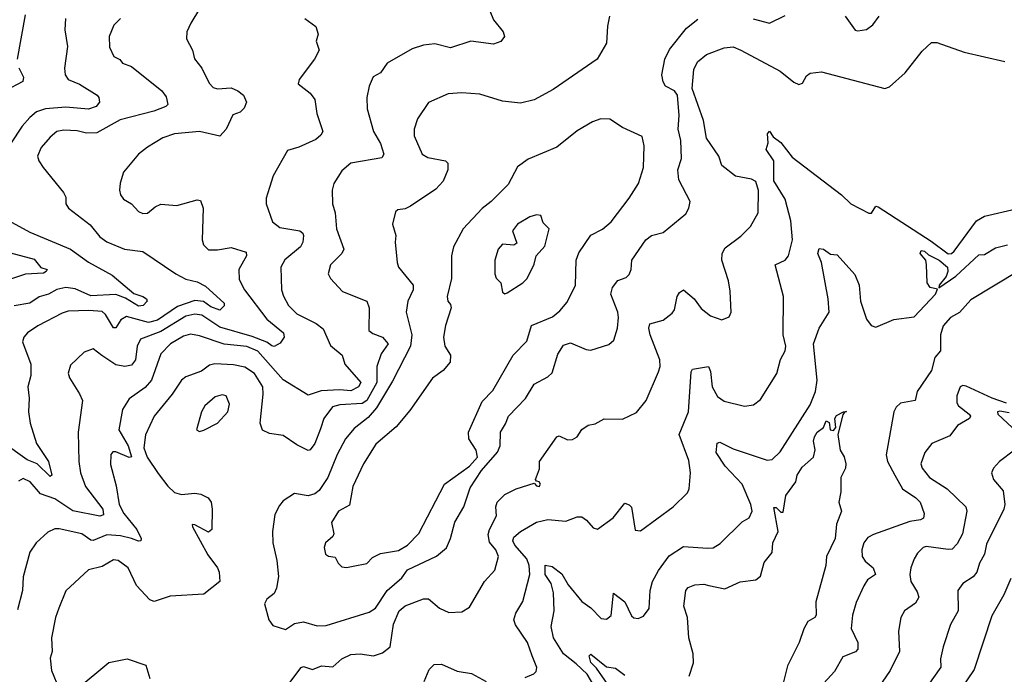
# Model space of a CAD drawing. Extents: x 1245432 to 1420865, y 606325 to 671314.
# Tile 282 of 382: x 1364470 to 1368823, y 654134 to 657029. Entities that reach past the tile are written whole.
import ezdxf

# ---------------------------------------------------------------- set-up
doc = ezdxf.new("R2010")
doc.units = 0

msp = doc.modelspace()

# ---------------------------------------------------------------- linework, layer by layer
at = {"layer": '0CON20XD'}
for points in [[(1365265, 657077.5), (1365226.6, 657013.4), (1365210, 656975), (1365207.5, 656945), (1365234.3, 656895), (1365243.6, 656856.4), (1365275.3, 656815.3), (1365308.3, 656748.3), (1365325, 656729.5), (1365345, 656724.2), (1365405, 656728.6), (1365435.3, 656715.3), (1365460, 656695), (1365473.1, 656665), (1365462.4, 656637.6), (1365445, 656620), (1365412.1, 656607.9), (1365382.7, 656545), (1365355, 656513.5), (1365265, 656535.2), (1365155, 656523.9), (1365103.6, 656506.4), (1365035, 656465.6), (1364995, 656434.2), (1364930, 656355), (1364914.4, 656305.6), (1364911.4, 656275), (1364915.8, 656255), (1364929.2, 656235), (1364965, 656214.3), (1364995, 656180.5), (1365015, 656171.8), (1365035.8, 656174.2), (1365068.7, 656201.3), (1365095, 656213.2), (1365165, 656207.3), (1365255, 656232.9), (1365270, 656230), (1365281.5, 656195), (1365276.9, 656055), (1365282.9, 656032.9), (1365305, 656011.9), (1365345, 656010.9), (1365405, 656021.9), (1365471.7, 656001.7), (1365473.5, 655985), (1365439.4, 655925), (1365440.7, 655880.7), (1365463.8, 655835), (1365562.5, 655705), (1365636.4, 655645), (1365640, 655625), (1365621.6, 655598.4), (1365595.9, 655584.1), (1365585, 655586.9), (1365562.7, 655602.7), (1365498.8, 655628.8), (1365355, 655670), (1365275, 655722.7), (1365245, 655727.5), (1365205, 655718.2), (1365095, 655650.7), (1365004.3, 655615.7), (1364989.1, 655585), (1364981.9, 655525), (1364965, 655501.9), (1364935, 655494.8), (1364895, 655502.7), (1364834.2, 655544.2), (1364795, 655573.1), (1364755, 655558.1), (1364695, 655500.8), (1364684.6, 655465.4), (1364690.7, 655445), (1364735.5, 655375), (1364747.5, 655345), (1364728.8, 655205), (1364731.1, 655075), (1364738.7, 655025), (1364761.2, 654965), (1364837.9, 654865), (1364840.5, 654839.5), (1364825, 654833.2), (1364705, 654857.5), (1364625, 654909.6), (1364562, 654932), (1364516.4, 654985), (1364485, 655000.5), (1364465, 654988.6)], [(1366535, 657101.2), (1366565, 657029.4), (1366607.8, 656975), (1366613.3, 656955), (1366597.2, 656932.8), (1366565, 656921.5), (1366465, 656934.5), (1366375, 656905.6), (1366305, 656921.9), (1366255, 656916.7), (1366205, 656901.1), (1366095, 656837.5), (1366065, 656794), (1366033.4, 656776.6), (1366015.7, 656735), (1366005.6, 656685), (1366006.9, 656635), (1366034.7, 656535), (1366065, 656481.1), (1366080.6, 656435), (1366071.5, 656418.5), (1365933.8, 656395), (1365895, 656360.8), (1365859.4, 656305), (1365851.9, 656275), (1365853.1, 656215), (1365865.4, 656175.4), (1365871.5, 656105), (1365902.9, 656015), (1365894.5, 655995), (1365844.5, 655945), (1365834.2, 655905), (1365844, 655885), (1365897.8, 655827.8), (1366005, 655784.2), (1366015.5, 655755.5), (1366014.5, 655655), (1366031.2, 655641.2), (1366075, 655624.6), (1366099.5, 655595), (1366068, 655552), (1366048.9, 655495), (1366048.8, 655425), (1366005, 655344.3), (1365985, 655331.2), (1365885, 655326.4), (1365853.5, 655316.5), (1365815.3, 655265), (1365799.7, 655219.7), (1365775, 655154.4), (1365755, 655126.9), (1365745, 655123.5), (1365695, 655148.5), (1365635, 655189.5), (1365575, 655199.1), (1365543.8, 655213.8), (1365533.3, 655245), (1365546.6, 655373.4), (1365544.7, 655405), (1365509.1, 655465), (1365465, 655492.2), (1365415, 655502.8), (1365332.9, 655507.1), (1365309.3, 655500.7), (1365273.8, 655475), (1365205, 655450.4), (1365185, 655434.4), (1365145, 655373.5), (1365064.6, 655275), (1365026.4, 655193.6), (1365019.5, 655135), (1365034.6, 655095), (1365082.1, 655022.1), (1365125, 654966.3), (1365155, 654937.8), (1365185, 654928.8), (1365245, 654935.6), (1365271.3, 654931.3), (1365303.8, 654915), (1365317.1, 654895), (1365321.9, 654865), (1365320, 654775), (1365305, 654762.9), (1365245, 654795.4), (1365233.5, 654796.5), (1365233.7, 654786.3), (1365302.3, 654662.3), (1365345.2, 654605), (1365352.7, 654585), (1365355, 654544.2), (1365285, 654488.6), (1365135, 654478.9), (1365065, 654455.7), (1365045, 654464), (1364987.4, 654527.4), (1364949.2, 654605), (1364905, 654637.8), (1364885, 654640), (1364835, 654610.4), (1364775, 654595.6), (1364675, 654503.8), (1364643.1, 654426.9), (1364628.5, 654385), (1364610.6, 654295), (1364614.3, 654235), (1364605.7, 654205), (1364610.6, 654150.6)], [(1364673.1, 657035), (1364670.5, 656985), (1364681.4, 656911.4), (1364668.5, 656815), (1364671.2, 656785), (1364685, 656764.5), (1364735, 656743.8), (1364812.9, 656695), (1364820.6, 656685), (1364823.1, 656665), (1364808.1, 656645), (1364775, 656633.5), (1364675, 656642.2), (1364584.8, 656635.2), (1364545, 656621.3), (1364515, 656596.8), (1364481.8, 656558.2), (1364429.9, 656480.1)], [(1364495, 657051.1), (1364459.6, 656855)], [(1365731.2, 657035), (1365779.5, 656999.5), (1365790, 656965), (1365780.8, 656935), (1365794.3, 656895), (1365773.1, 656855), (1365706.2, 656765), (1365701.2, 656745), (1365753.8, 656705), (1365775, 656676.7), (1365784.2, 656615), (1365810.5, 656535), (1365802, 656518), (1365780, 656500), (1365705, 656465.4), (1365655, 656451.2), (1365590.9, 656339.1), (1365575, 656287.5), (1365559.7, 656240.3), (1365560, 656215), (1365588.1, 656135), (1365619.8, 656109.8), (1365708.8, 656095), (1365722.5, 656085), (1365725.6, 656075), (1365721.9, 656045), (1365712.2, 656025), (1365642.4, 655967.6), (1365624.4, 655935), (1365627.9, 655835), (1365636.5, 655806.5), (1365658.5, 655765), (1365695, 655728.8), (1365781.4, 655685), (1365811.7, 655661.7), (1365845, 655588.6), (1365896.7, 655545), (1365908.5, 655505), (1365978.2, 655425), (1365967.9, 655405), (1365935, 655387.7), (1365885, 655392.2), (1365802.6, 655387.4), (1365745, 655369.2), (1365635, 655436.8), (1365522.5, 655562.5), (1365475, 655583.8), (1365375, 655593.9), (1365265, 655630.6), (1365225, 655637.8), (1365195, 655629.7), (1365137.7, 655595), (1365095, 655551.8), (1365053, 655435), (1365025, 655403.2), (1364955, 655352.5), (1364924.7, 655305), (1364908.7, 655215), (1364949.7, 655145), (1364964.2, 655095.8), (1364955, 655092.2), (1364895, 655118.2), (1364881.8, 655118.2), (1364873.3, 655106.7), (1364871.3, 655061.3), (1364897, 654967), (1364909.5, 654885), (1364930.9, 654845), (1364988.8, 654775), (1365007.5, 654735), (1365005.5, 654724.5), (1364995, 654722.2), (1364965.3, 654735.3), (1364915.7, 654745.7), (1364855, 654750.4), (1364795, 654725.8), (1364785, 654726.6), (1364745, 654754.7), (1364645, 654777.3), (1364625, 654777.5), (1364595, 654763.3), (1364543.3, 654715), (1364515, 654674.3), (1364486.4, 654565), (1364483.4, 654505), (1364460.5, 654419.5)], [(1364915.8, 657035), (1364886, 657005), (1364865.8, 656955), (1364867.7, 656907.7), (1364887, 656867), (1364913, 656853), (1364925, 656837.5), (1364965, 656822.5), (1365099.2, 656715), (1365117.6, 656687.6), (1365125, 656653.8), (1365116.2, 656645), (1365062.9, 656625), (1364915, 656585.8), (1364811.1, 656528.9), (1364765, 656528.1), (1364725, 656538.2), (1364665, 656540.8), (1364635, 656534.6), (1364605, 656510.4), (1364565.7, 656464.3), (1364549.6, 656425), (1364554.7, 656405), (1364574.1, 656375), (1364664.5, 656265), (1364674.2, 656245), (1364673.8, 656215), (1364686, 656195), (1364781.7, 656121.7), (1364825, 656068.2), (1364855, 656046.8), (1364933.3, 656015), (1365015, 656004.4), (1365160, 655905), (1365205, 655881.4), (1365255, 655869.2), (1365291.3, 655851.3), (1365374, 655775), (1365375, 655763.3), (1365355, 655744.2), (1365315, 655759.5), (1365283.6, 655783.6), (1365245, 655787.9), (1365168.5, 655761.5), (1365079.9, 655700.1), (1365040.2, 655690.2)], [(1367077.5, 657045), (1367069.5, 657000.5), (1367064.3, 656925), (1367023.8, 656855), (1366829.4, 656720.6), (1366745, 656674.3), (1366685, 656660), (1366605, 656669.4), (1366505, 656700), (1366425, 656705.7), (1366365, 656701.9), (1366277.4, 656662.6), (1366229.2, 656590.8), (1366214.7, 656545), (1366214.6, 656515), (1366249.4, 656435), (1366275, 656419.6), (1366353.3, 656405), (1366363.3, 656395), (1366363.8, 656365), (1366343.1, 656315), (1366310.5, 656279.5), (1366198.8, 656205), (1366175, 656192.5), (1366142.3, 656187.7), (1366131.2, 656178.8), (1366119.2, 656125), (1366132.9, 656075), (1366130, 656045), (1366138.6, 655955), (1366145.6, 655935), (1366210, 655855), (1366209.6, 655835), (1366186.2, 655785), (1366179.1, 655735), (1366204.3, 655635), (1366198.8, 655585), (1366118.9, 655431.1), (1366047.6, 655312.4), (1366010.3, 655269.7), (1365949, 655221), (1365910.7, 655175), (1365874.4, 655105.6), (1365832.8, 655005), (1365795, 654947.5), (1365775, 654931.8), (1365745, 654923.8), (1365685, 654934), (1365635, 654901.2), (1365618.8, 654881.2), (1365598.8, 654841.2), (1365587.3, 654765), (1365589.5, 654715), (1365607.6, 654637.6), (1365614.2, 654565.8), (1365605.5, 654515), (1365595, 654492), (1365563, 654467), (1365552, 654445), (1365571.2, 654375), (1365589.3, 654349.3), (1365645, 654332), (1365685, 654358.1), (1365725, 654365.6), (1365785, 654348.8), (1365825, 654350.4), (1366015, 654408.2), (1366043.2, 654426.8), (1366095, 654504.1), (1366159.5, 654560.5), (1366184.4, 654595.6), (1366312.8, 654657.2), (1366356.8, 654693.2), (1366375.4, 654735), (1366393.8, 654806.2), (1366433.8, 654875), (1366461.7, 654958.3), (1366511.8, 655035), (1366583.4, 655116.6), (1366594.1, 655144.1), (1366595.6, 655205), (1366618.8, 655241.2), (1366630.8, 655275), (1366706.3, 655353.7), (1366745, 655416.9), (1366805, 655449.4), (1366825, 655467.1), (1366849.6, 655550.4), (1366875, 655590), (1366905, 655599.5), (1366975, 655570.6), (1366995, 655568.1), (1367075, 655593.3), (1367097.6, 655612.4), (1367113.8, 655665), (1367118.1, 655711.9), (1367115.3, 655735.3), (1367083.8, 655815), (1367090.6, 655845), (1367115, 655876), (1367151.2, 655888.8), (1367165, 655902.5), (1367174, 655925), (1367176.2, 655965), (1367238, 656055), (1367263.3, 656075), (1367315, 656088.6), (1367415, 656170), (1367428, 656195), (1367434, 656225), (1367385, 656321.2), (1367380.4, 656365), (1367395.5, 656415), (1367392.5, 656495), (1367381.6, 656545), (1367386.4, 656605), (1367378.9, 656695), (1367365, 656714.4), (1367325, 656735.7), (1367314.5, 656755), (1367309.6, 656785), (1367322.8, 656855), (1367342.8, 656897.2), (1367418.8, 656991.2), (1367467.8, 657032.2)], [(1367712.7, 657032.7), (1367785, 657014), (1367855, 657047.5)], [(1368120, 657045), (1368163.6, 656983.6), (1368175, 656980), (1368213.6, 656986.4), (1368242.7, 657007.3), (1368270, 657045)], [(1365665, 654098.1), (1365715, 654164.4), (1365725, 654167.8), (1365765, 654155.4), (1365805, 654171.8), (1365855, 654167.3), (1365895, 654202.1), (1365935, 654220.8), (1365975, 654223.8), (1366034.4, 654215.6), (1366075, 654228.6), (1366108.6, 654255), (1366122.8, 654355), (1366147.9, 654415), (1366175, 654437.1), (1366255, 654467.9), (1366278.2, 654468.2), (1366326.8, 654426.8), (1366367.1, 654407.1), (1366425, 654410.6), (1366458.7, 654431.3), (1366525.4, 654545), (1366570.5, 654595), (1366586.9, 654655), (1366575, 654684.2), (1366547.9, 654717.9), (1366542, 654752), (1366547.5, 654775), (1366578.5, 654835), (1366575.6, 654875), (1366581.9, 654895), (1366615, 654928.5), (1366665, 654954.4), (1366745, 654980), (1366755, 654967.5), (1366766.7, 654965), (1366772.5, 654975), (1366767.5, 654985), (1366755, 654987.5), (1366750, 654995), (1366767.9, 655042.1), (1366768.6, 655075), (1366845, 655183.8), (1366855, 655188.8), (1366891.7, 655171.7), (1366915, 655172.2), (1366934.2, 655185), (1366955, 655216.2), (1366984.2, 655235.8), (1367015, 655242.5), (1367055, 655263.3), (1367135, 655262.5), (1367197.9, 655292.1), (1367240, 655345), (1367295, 655471.2), (1367301.2, 655495), (1367300, 655525), (1367257.5, 655635), (1367251.5, 655665), (1367255.5, 655684.5), (1367315, 655700.8), (1367355, 655731.4), (1367365, 655746.7), (1367376.7, 655805), (1367387.4, 655822.6), (1367405, 655834), (1367452.5, 655795), (1367482.4, 655752.4), (1367525, 655718.8), (1367575, 655701.2), (1367606.7, 655715), (1367615.8, 655735), (1367611.7, 655828.3), (1367604.2, 655875), (1367574.5, 655965), (1367575.5, 655995), (1367589.5, 656020.5), (1367658.2, 656071.8), (1367701.4, 656115), (1367734.5, 656175.5), (1367736.4, 656273.6), (1367725, 656313.3), (1367705, 656324.7), (1367635, 656336.9), (1367574.7, 656384.7), (1367561.8, 656425), (1367506.6, 656505), (1367493.5, 656583.5), (1367443, 656725), (1367450.8, 656809.1), (1367467.3, 656842.7), (1367506.2, 656875), (1367585.3, 656904.7), (1367625, 656908.7), (1367658.1, 656895), (1367831.7, 656801.7), (1367892.9, 656752.9), (1367915, 656742.2), (1367931.4, 656748.6), (1367949.5, 656780.5), (1367965, 656792.8), (1368015, 656798), (1368295, 656725.1), (1368315, 656732.4), (1368384.8, 656795), (1368460, 656890), (1368501.8, 656928.2), (1368525, 656928.4), (1368646.2, 656885), (1368825, 656844.5)], [(1364465.9, 656815.9), (1364486.7, 656775), (1364484.4, 656755.6), (1364406.2, 656715)], [(1365915, 654606), (1365945, 654612.9), (1366005.6, 654624.4), (1366030, 654650), (1366065, 654668.1), (1366145, 654682), (1366185, 654705.4), (1366235, 654757.3), (1366347.8, 654975), (1366458.8, 655055), (1366494.1, 655095), (1366488.7, 655125), (1366456, 655175), (1366453.8, 655205), (1366515, 655341.1), (1366561.4, 655388.6), (1366651.8, 655545), (1366712.2, 655607.8), (1366733, 655677), (1366825.2, 655714.8), (1366858.8, 655741.2), (1366890.2, 655779.8), (1366927.7, 655855), (1366930, 655965), (1366941.8, 655998.2), (1366995, 656075.6), (1367047.1, 656102.9), (1367084.5, 656135), (1367165, 656240), (1367205.5, 656305), (1367228.5, 656375), (1367231.1, 656471.1), (1367222.5, 656512.5), (1367135, 656552.5), (1367080, 656590), (1367039.6, 656590.4), (1367002.1, 656577.9), (1366935, 656537.1), (1366845, 656465.4), (1366717.6, 656412.4), (1366671.8, 656378.2), (1366630.3, 656299.7), (1366554, 656225), (1366515, 656194.2), (1366430.8, 656105), (1366388.1, 656025), (1366380, 655985), (1366379.3, 655885), (1366359.5, 655805), (1366362.5, 655785), (1366375, 655770), (1366377.9, 655755), (1366353, 655677), (1366344.7, 655624.7), (1366349.6, 655585), (1366375.6, 655545), (1366373.1, 655515), (1366342.5, 655477.5), (1366295, 655443.5), (1366195, 655300.9), (1366135, 655228.9), (1366045, 655152.1), (1365990.8, 655065), (1365943.2, 654965), (1365927.9, 654882.1), (1365880, 654855), (1365849.1, 654805), (1365858.5, 654755), (1365855, 654744), (1365822.2, 654715), (1365815.7, 654695), (1365822, 654665), (1365835, 654656.2), (1365865, 654652.5), (1365878.8, 654625), (1365895, 654610), (1365915, 654606)], [(1366705, 654120), (1366743.6, 654136.4), (1366753.6, 654146.4), (1366756.4, 654163.6), (1366735.8, 654215.8), (1366715.7, 654275), (1366662.4, 654352.4), (1366654.6, 654375), (1366663.6, 654405), (1366694.6, 654455.4), (1366725.2, 654574.8), (1366722.3, 654615), (1366712.8, 654645), (1366658.9, 654705), (1366650, 654725), (1366655, 654740), (1366685, 654765.5), (1366755, 654806.4), (1366805, 654819.3), (1366885, 654810.9), (1366935, 654830), (1366955, 654830.6), (1366976.2, 654816.2), (1367005, 654782), (1367025, 654776), (1367094.7, 654825.3), (1367145, 654891.2), (1367165, 654883.8), (1367175, 654872.5), (1367191.2, 654771.2), (1367215, 654768.8), (1367358.8, 654875), (1367423, 654937), (1367430, 654955), (1367435.6, 655025), (1367429.3, 655079.3), (1367386.2, 655195), (1367426.6, 655295), (1367438.2, 655471.8), (1367445, 655484.2), (1367515, 655495.8), (1367523.8, 655473.8), (1367531.1, 655405), (1367555, 655362), (1367585, 655342), (1367675, 655320), (1367715, 655326.2), (1367745, 655348.8), (1367817.5, 655465), (1367833.1, 655526.9), (1367853.8, 655565), (1367857.8, 655585), (1367845.4, 655635), (1367847.8, 655805), (1367810.8, 655945), (1367855, 655966.2), (1367868.8, 655985), (1367886.8, 656055), (1367880.2, 656140.2), (1367854.8, 656234.8), (1367805, 656316.2), (1367804.3, 656405), (1367770.6, 656455), (1367778.8, 656485), (1367776.7, 656525), (1367785, 656536.7), (1367800.9, 656510.9), (1367835, 656485.8), (1367885, 656421.1), (1368103.1, 656255), (1368145, 656215.5), (1368225, 656174), (1368235.9, 656174.1), (1368255, 656204.2), (1368265, 656201.1), (1368499.5, 656049.5), (1368575, 655994.2), (1368590, 655995), (1368601.7, 656005), (1368699.6, 656140.4), (1368735, 656159.6), (1368875, 656193.4)], [(1366615, 655816.7), (1366625, 655821.2), (1366695, 655865.8), (1366714.2, 655885), (1366745, 655947.5), (1366753.8, 655985), (1366791.7, 656028.3), (1366810.8, 656105), (1366785, 656131.2), (1366773.9, 656163.9), (1366755.8, 656165.8), (1366725, 656156.9), (1366671.5, 656125), (1366648.9, 656095), (1366668.9, 656041.1), (1366655, 656032.5), (1366605, 656035.8), (1366586.2, 656015), (1366570.6, 655965), (1366571.2, 655905), (1366576.4, 655886.4), (1366597.5, 655865), (1366604.2, 655824.2), (1366615, 655816.7)], [(1364420.5, 656140.5), (1364515, 656090), (1364695, 656014.7), (1364775, 655957.4), (1364879.1, 655899.1), (1364975, 655818.8), (1365015, 655804.5), (1365030.8, 655795), (1365034.2, 655785), (1365015.5, 655764.5), (1364995, 655762), (1364938.3, 655798.3), (1364895, 655813.9), (1364785, 655808.2), (1364715, 655838.3), (1364674.4, 655844.4), (1364635, 655835.5), (1364597.8, 655815), (1364556.8, 655803.2), (1364514.8, 655775.2), (1364446.3, 655763.6)], [(1364295, 656033), (1364535, 655970.5), (1364563.3, 655933.3), (1364591.2, 655925), (1364587.5, 655915), (1364575, 655908.6), (1364496, 655904), (1364425, 655880)], [(1367511.5, 654691.5), (1367536, 654694), (1367567.4, 654712.6), (1367665, 654808.6), (1367695, 654825.8), (1367709.1, 654855), (1367703.2, 654885), (1367665, 654975.6), (1367589.6, 655055), (1367549.5, 655115), (1367553.7, 655156.3), (1367565, 655160), (1367625, 655131.1), (1367775, 655080.5), (1367796.6, 655083.4), (1367831.9, 655118.1), (1367964.6, 655325.4), (1367989.1, 655385), (1367995.8, 655435), (1367979.7, 655595), (1368005.4, 655664.6), (1368049.4, 655735), (1368044.6, 655794.6), (1368014.5, 655955), (1367998.6, 655995), (1368005, 656017.1), (1368023.3, 656015), (1368055, 655992), (1368085, 655988.8), (1368162.6, 655902.6), (1368181.8, 655855), (1368187.1, 655785), (1368213.4, 655705), (1368235, 655676.4), (1368255, 655669.6), (1368335, 655703.9), (1368425, 655715.6), (1368519.5, 655815), (1368528.1, 655838.1), (1368495.6, 655845), (1368482.5, 655865), (1368480, 655945), (1368475.6, 655965.6), (1368451.9, 655995), (1368455, 656008.6), (1368470, 656005), (1368488.8, 655988.8), (1368535, 655965.2), (1368571.8, 655935), (1368574.2, 655915), (1368566.4, 655893.6), (1368535, 655855.7), (1368533.8, 655843.8), (1368608.9, 655895), (1368710.8, 655989.2), (1368735, 655991.2), (1368785, 656020.9), (1368836.7, 656033.3)], [(1368882.5, 655915), (1368675, 655790.2), (1368625, 655734.7), (1368585, 655712.3), (1368553, 655675), (1368541.4, 655635), (1368540.8, 655565), (1368516.8, 655535), (1368501.6, 655478.4), (1368437.8, 655385), (1368429.2, 655345), (1368365, 655333.3), (1368345, 655315.8), (1368335.4, 655294.6), (1368300.9, 655105), (1368306.5, 655075), (1368339.5, 655015), (1368373.9, 654955), (1368432.2, 654915), (1368451.5, 654895), (1368468.5, 654845), (1368465.8, 654825), (1368452.6, 654817.4), (1368405, 654809.6), (1368245, 654752.7), (1368220.5, 654739.5), (1368202.2, 654715), (1368193.5, 654685), (1368194.4, 654655), (1368207.8, 654635), (1368243.6, 654605), (1368254.3, 654575), (1368218.8, 654551.2), (1368202.5, 654525), (1368168, 654452), (1368151.9, 654395), (1368146.4, 654336.4), (1368175.3, 654275.3), (1368175.4, 654244.6), (1368165, 654233.1), (1368109.4, 654210.6), (1368073, 654147), (1368025.6, 654095)], [(1365040.2, 655690.2), (1364943, 655717), (1364918.1, 655701.9), (1364895, 655666.9), (1364885, 655666.7), (1364849.3, 655725), (1364835, 655738.2), (1364776.7, 655743.3), (1364685, 655740.7), (1364658, 655732), (1364550, 655675), (1364505.6, 655645), (1364488.5, 655625), (1364482.5, 655605), (1364518.9, 655505), (1364520, 655455), (1364506.9, 655405), (1364512.7, 655355), (1364509.2, 655295), (1364516.4, 655245), (1364544.6, 655155), (1364598.2, 655075), (1364612.9, 655015), (1364605, 655008.9), (1364548.3, 655065), (1364503.1, 655083.1), (1364395, 655160.7)], [(1368833.1, 655333.1), (1368769.5, 655355), (1368655, 655408.8), (1368639.3, 655410.7), (1368628.6, 655405), (1368613.1, 655365), (1368613.1, 655335), (1368621.3, 655321.3), (1368667.5, 655285), (1368674.2, 655275), (1368669.2, 655265), (1368616.9, 655235), (1368581.7, 655188.3), (1368502.5, 655155), (1368471.4, 655115), (1368454.3, 655065), (1368460, 655045), (1368491.9, 655005), (1368570.9, 654955), (1368653.3, 654875), (1368657.1, 654855), (1368638.3, 654755), (1368615, 654710.5), (1368592.3, 654687.7), (1368574.7, 654685.3), (1368478.5, 654698.5), (1368464, 654695), (1368440.2, 654669.8), (1368424.4, 654645), (1368410.6, 654605), (1368405.6, 654575), (1368410, 654545), (1368438.3, 654498.3), (1368445.5, 654475), (1368430.9, 654449.1), (1368382.2, 654415), (1368365.7, 654385.7), (1368355.5, 654325), (1368360, 654235), (1368318.9, 654151.1), (1368266.7, 654075)], [(1365265, 655207.5), (1365285, 655214), (1365345, 655244.4), (1365390, 655295), (1365398.6, 655328.6), (1365383.8, 655365), (1365365, 655370), (1365335, 655360.6), (1365288.5, 655321.5), (1365274.4, 655295), (1365252.5, 655215), (1365265, 655207.5)], [(1367430.3, 654125), (1367449.5, 654185), (1367447.8, 654225), (1367429.2, 654295), (1367422.8, 654385), (1367406.4, 654435), (1367415.8, 654505), (1367425, 654518.6), (1367455, 654529.2), (1367495, 654532.5), (1367516.7, 654526.7), (1367587.3, 654512.7), (1367655, 654543.3), (1367725, 654552.5), (1367745, 654567.5), (1367761.1, 654628.9), (1367797.5, 654672.5), (1367799.8, 654715), (1367824, 654765), (1367805, 654871.2), (1367815, 654871.1), (1367835, 654850.9), (1367845, 654851.1), (1367857.5, 654925), (1367901, 654985), (1367908.2, 655015), (1367929.2, 655050.8), (1367980.4, 655095), (1367986.9, 655126.9), (1367980.2, 655165), (1367983.9, 655185), (1367995.9, 655205), (1368023.8, 655225), (1368035, 655255.4), (1368048.3, 655248.3), (1368053.3, 655215), (1368067.7, 655212.3), (1368078.8, 655225), (1368074.4, 655265), (1368081.7, 655278.3), (1368112.5, 655295), (1368126, 655296), (1368116.4, 655293.6), (1368108.8, 655281.2), (1368088, 655195), (1368098, 655125), (1368115.8, 655095.8), (1368122.9, 655065), (1368120.8, 655045), (1368101.2, 655005), (1368100.7, 654940.7), (1368091.2, 654895), (1368102.9, 654855), (1368081.7, 654798.3), (1368075.3, 654735), (1368036.8, 654655), (1368034.4, 654615), (1367989.5, 654455), (1367991.5, 654395), (1367985.3, 654384.7), (1367955, 654366.9), (1367937.7, 654335), (1367916.2, 654275), (1367865, 654172), (1367845.9, 654095)], [(1368845, 655290.4), (1368802.8, 655297.2), (1368793.4, 655295), (1368794, 655285), (1368880.3, 655205)], [(1368868.1, 655125), (1368802.5, 655075), (1368775.8, 655045), (1368767.1, 655025), (1368776, 654995), (1368818.5, 654945), (1368825.4, 654885), (1368821.8, 654865), (1368745, 654710), (1368736.2, 654665), (1368713.9, 654626.1), (1368702.3, 654585), (1368685, 654565.5), (1368639.2, 654535), (1368618.1, 654505), (1368619.1, 654415), (1368585, 654353.8), (1368552.5, 654255), (1368541.9, 654201.9), (1368542.5, 654165), (1368484.6, 654085)], [(1367037.6, 654035), (1366978.8, 654135), (1366930.3, 654180.3), (1366873.8, 654225), (1366829.8, 654295), (1366820, 654345), (1366833.9, 654415), (1366830.6, 654495), (1366820.4, 654535), (1366793.5, 654575), (1366793.1, 654616.9), (1366825, 654611.5), (1366867.8, 654577.8), (1366895, 654529.4), (1366955, 654456), (1366995, 654427.5), (1367040.7, 654380.7), (1367065, 654378.1), (1367085.8, 654394.2), (1367095, 654493.3), (1367145.5, 654455), (1367175, 654393.1), (1367185, 654384.4), (1367205, 654380.8), (1367228.7, 654391.3), (1367253.3, 654425), (1367257.2, 654505), (1367268.4, 654545), (1367295, 654593.8), (1367341.5, 654658.5), (1367405, 654699.7), (1367511.5, 654691.5)], [(1368852.4, 654557.6), (1368821.1, 654485), (1368768.1, 654391.9), (1368690, 654155), (1368625, 654059.4), (1368602.5, 654012.5), (1368582.7, 653947.3), (1368526.9, 653825), (1368538, 653655), (1368545, 653641.2), (1368575, 653622), (1368665, 653656.5), (1368755, 653727.5), (1368815, 653801.8), (1368865, 653815.4)], [(1364725, 654070), (1364865, 654185.6), (1364945, 654202.2), (1365028, 654175), (1365045.8, 654115)], [(1367093.4, 654055), (1367020.4, 654160.4), (1366995, 654186.1), (1366987.8, 654215), (1366995, 654223.1), (1367065, 654166.8), (1367105, 654161.6), (1367145, 654129.6)], [(1366258.4, 654101.6), (1366280.5, 654155), (1366303.1, 654176.9), (1366335, 654178.9), (1366405, 654147.1), (1366467.3, 654137.3), (1366532.7, 654102.7)], [(1364610.6, 654150.6), (1364645, 654068.8)]]:
    msp.add_lwpolyline(points, dxfattribs=at)

doc.saveas('drawing.dxf')
